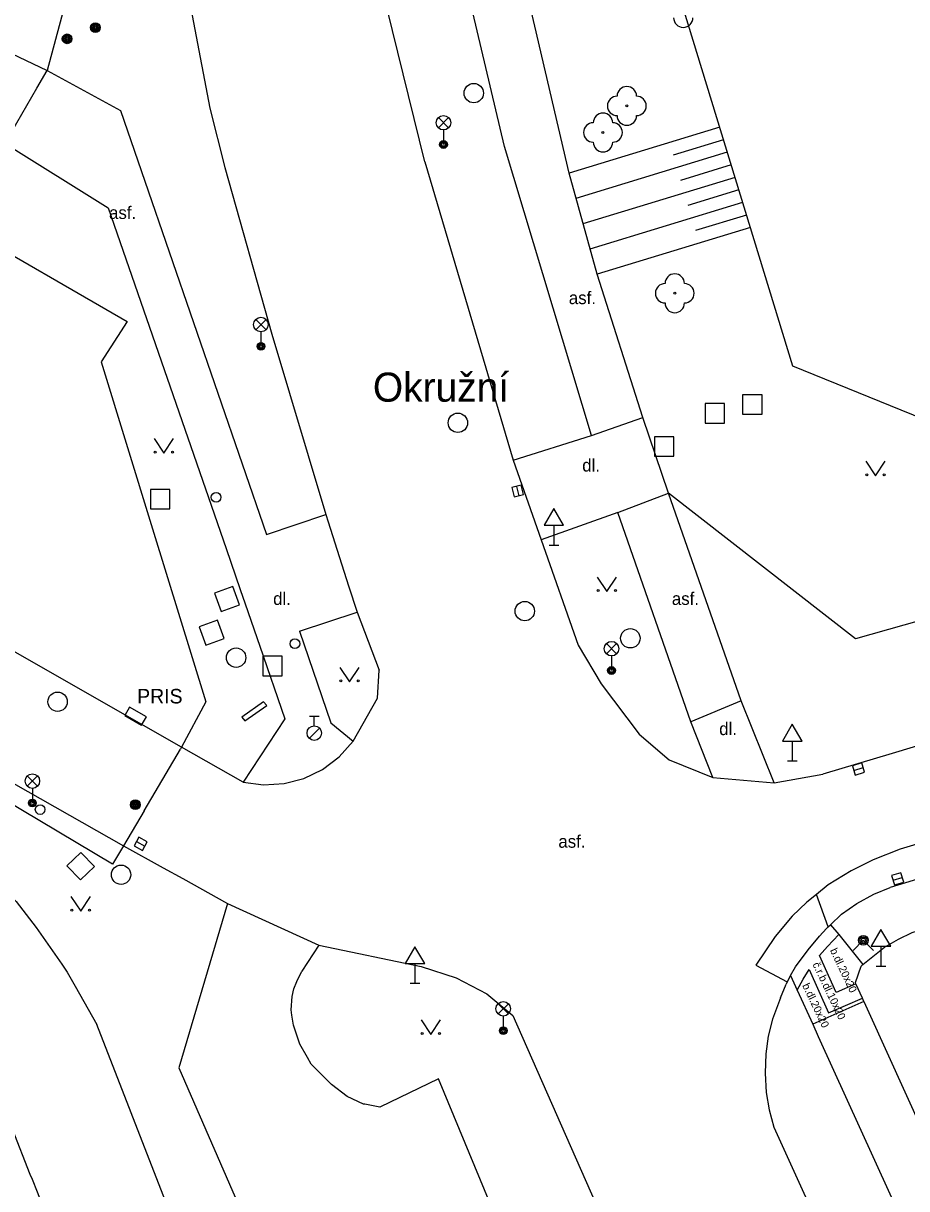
# Model space of a CAD drawing. Extents: x -598233 to -596890, y -1157848 to -1156431.
# Drawn here: x -597174.9 to -597129.4, y -1157268.7 to -1157208.6 of the extents above; entities that cross this region are included whole.
import ezdxf

# ---------------------------------------------------------------- set-up
doc = ezdxf.new("R2010")
doc.units = 0
for name, color, linetype in [('Level 10', 7, 'Continuous'), ('Level 11', 7, 'Continuous'), ('Level 14', 7, 'Continuous'), ('Level 15', 7, 'Continuous'), ('Level 22', 7, 'Continuous'), ('Level 24', 7, 'Continuous'), ('Level 25', 7, 'Continuous'), ('Level 26', 7, 'Continuous'), ('Level 27', 7, 'Continuous'), ('Level 28', 7, 'Continuous'), ('Level 31', 7, 'Continuous'), ('Level 33', 7, 'Continuous'), ('Level 34', 7, 'Continuous'), ('Level 36', 7, 'Continuous'), ('Level 40', 7, 'Continuous'), ('Level 41', 7, 'Continuous'), ('Level 49', 7, 'Continuous'), ('Level 7', 7, 'Continuous'), ('Level 8', 7, 'Continuous')]:
    doc.layers.add(name, color=color, linetype=linetype)

msp = doc.modelspace()

# ---------------------------------------------------------------- linework, layer by layer
at = {"layer": 'Level 10'}
for points in [[(-597170.6, -1157172.15), (-597170.19, -1157181.36), (-597170.1599, -1157181.92), (-597168.9699, -1157193.52), (-597166.99, -1157204.12), (-597165.31, -1157212.9699), (-597164.53, -1157216.04), (-597162.1, -1157224.63)], [(-597154.2199, -1157215.75), (-597157.01, -1157204.42), (-597159.5, -1157187.96), (-597160.33, -1157176.24)], [(-597248.1599, -1157202.65), (-597249.79, -1157205.54), (-597169.75, -1157251.01)], [(-597154.2199, -1157215.75), (-597149.67, -1157231.13)], [(-597166.76, -1157245.92), (-597177.04, -1157240.06), (-597185.97, -1157234.92), (-597186.64, -1157234.54), (-597183.07, -1157228.32), (-597197.6, -1157219.33)], [(-597162.1, -1157224.63), (-597159.33, -1157233.93)], [(-597044.97, -1157227.32), (-597065.86, -1157233.67), (-597081.73, -1157238.44), (-597101.15, -1157244.33), (-597121.44, -1157250.48), (-597130.24, -1157253.1599)], [(-597217.76, -1157229.42), (-597214.55, -1157230.07), (-597211.54, -1157231), (-597206.99, -1157232.83), (-597201.74, -1157235.23), (-597197.58, -1157237.36), (-597196.26, -1157238.06), (-597192.09, -1157240.42), (-597187.29, -1157243.54), (-597182.43, -1157247.07), (-597178.86, -1157250.03), (-597175.29, -1157253.88), (-597174.25, -1157255.2199), (-597172.94, -1157257.12), (-597172.6599, -1157257.53), (-597172.25, -1157258.25), (-597171.13, -1157260.23)], [(-597149.67, -1157231.13), (-597148.23, -1157235.23)], [(-597159.33, -1157233.93), (-597159.21, -1157234.31), (-597158.86, -1157235.38), (-597158.15, -1157237.6), (-597157.71, -1157238.9699)], [(-597148.23, -1157235.23), (-597146.31, -1157240.6599), (-597145.13, -1157242.65), (-597143.17, -1157245.25), (-597141.63, -1157246.57), (-597139.38, -1157247.49)], [(-597157.71, -1157238.9699), (-597156.58, -1157241.95)], [(-597157.9099, -1157245.62), (-597156.67, -1157243.39), (-597156.58, -1157241.95)], [(-597118.62, -1157242.77), (-597130.14, -1157246.25), (-597133.7, -1157247.32)], [(-597163.59, -1157247.7199), (-597166.76, -1157245.92)], [(-597163.59, -1157247.72), (-597162.54, -1157247.86), (-597161.48, -1157247.8), (-597160.46, -1157247.54), (-597159.49, -1157247.07), (-597158.63, -1157246.43), (-597157.91, -1157245.62)], [(-597139.38, -1157247.49), (-597136.2199, -1157247.76)], [(-597136.2199, -1157247.76), (-597133.7, -1157247.32)], [(-597169.75, -1157251.01), (-597167.71, -1157252.14), (-597166.7, -1157252.7), (-597164.39, -1157253.98)], [(-597133.31, -1157255.09), (-597132.75, -1157254.54), (-597131.95, -1157253.98), (-597131.07, -1157253.5), (-597130.24, -1157253.1599)], [(-597135.38, -1157257.69), (-597135.12, -1157257.25), (-597134.47, -1157256.37), (-597133.88, -1157255.67), (-597133.51, -1157255.27), (-597133.43, -1157255.19), (-597133.31, -1157255.09)], [(-597159.68, -1157256.13), (-597160.57, -1157257.47)], [(-597159.68, -1157256.13), (-597154.4099, -1157257.24), (-597152.61, -1157257.81), (-597151.02, -1157258.65), (-597149.69, -1157259.76)], [(-597160.2717, -1157261.9336), (-597160.665, -1157261.23), (-597160.997, -1157260.259), (-597161.0737, -1157259.7429), (-597161.115, -1157259.464), (-597161.052, -1157258.7837), (-597160.966, -1157258.38), (-597160.8202, -1157258.0098), (-597160.5687, -1157257.4652)], [(-597135.38, -1157257.69), (-597135.54, -1157258.02), (-597135.6, -1157258.14)], [(-597135.89, -1157258.85), (-597135.6, -1157258.14)], [(-597135.89, -1157258.85), (-597136.31, -1157259.94), (-597136.53, -1157260.83), (-597136.64, -1157261.74)], [(-597149.69, -1157259.76), (-597140.43, -1157280.76)], [(-597151.48, -1157310.84), (-597158.39, -1157293.05), (-597164.17, -1157278.14), (-597171.13, -1157260.23)], [(-597153.52, -1157263.03), (-597156.542, -1157264.478), (-597157.319, -1157264.3396), (-597157.39, -1157264.327), (-597158.217, -1157263.941), (-597159.04, -1157263.322), (-597160.086, -1157262.276), (-597160.2717, -1157261.9336)], [(-597136.64, -1157261.74), (-597136.68, -1157262.74), (-597136.62, -1157263.73), (-597136.47, -1157264.63), (-597136.23, -1157265.52)], [(-597150.78, -1157329.63), (-597151.09, -1157328.63), (-597152.34, -1157325.39), (-597152.71, -1157324.44), (-597156.89, -1157313.56), (-597164.2, -1157294.7), (-597164.59, -1157293.77), (-597166.75, -1157288.18), (-597167.1, -1157287.25), (-597169.68, -1157280.58), (-597174.19, -1157268.87), (-597174.45, -1157268.22), (-597174.56, -1157267.95), (-597176.4, -1157263.28), (-597176.78, -1157262.37)], [(-597136.23, -1157265.52), (-597129.42, -1157280.52), (-597122.2, -1157296.45), (-597108.92, -1157325.79)]]:
    msp.add_lwpolyline(points, dxfattribs=at)
at = {"layer": 'Level 11'}
for points in [[(-597142.99, -1157228.93), (-597145.34, -1157221.54), (-597146.79, -1157216.33), (-597150.87, -1157198.8), (-597152.75, -1157182.56), (-597152.93, -1157181.03), (-597153.05, -1157179.49), (-597153.1599, -1157177.95), (-597153.26, -1157176.4099), (-597153.32, -1157174.86), (-597153.43, -1157172.2199), (-597153.37, -1157166.57), (-597152.76, -1157154.82), (-597152.69, -1157153.5), (-597152.68, -1157153.37), (-597152.47, -1157152.2), (-597152.24, -1157150.9), (-597151.37, -1157145.96), (-597147.46, -1157131.15)], [(-597145.63, -1157229.86), (-597150.12, -1157214.96), (-597153.89, -1157198.93), (-597154.6704, -1157193.6215), (-597156.44, -1157175.88)], [(-597175.52, -1157210.15), (-597173.69, -1157211.03)], [(-597173.69, -1157211.03), (-597169.9, -1157213.09), (-597162.39, -1157234.96), (-597159.33, -1157233.93)], [(-597175.86, -1157214.79), (-597170.55, -1157218.11), (-597164.47, -1157235.68), (-597163.74, -1157237.8), (-597163.49, -1157238.53), (-597162.73, -1157240.72), (-597161.44, -1157244.4699), (-597163.59, -1157247.7199)], [(-597042.55, -1157225.13), (-597045.56, -1157225.85), (-597066.26, -1157232.11), (-597082.12, -1157236.77), (-597101.45, -1157242.72), (-597121.9, -1157248.83), (-597129.72, -1157251.19), (-597131.12, -1157251.73), (-597132.25, -1157252.3), (-597133.44, -1157253.03), (-597134.04, -1157253.52), (-597134.54, -1157253.92), (-597135.29, -1157254.64), (-597136.17, -1157255.68), (-597137.16, -1157257.16), (-597135.54, -1157258.02)], [(-597145.63, -1157229.86), (-597142.99, -1157228.93)], [(-597141.6599, -1157232.82), (-597142.99, -1157228.93)], [(-597149.67, -1157231.13), (-597145.63, -1157229.86)], [(-597144.28, -1157233.82), (-597141.6599, -1157232.82)], [(-597137.92, -1157243.54), (-597141.6599, -1157232.82)], [(-597144.28, -1157233.82), (-597148.23, -1157235.23)], [(-597140.51, -1157244.62), (-597144.28, -1157233.82)], [(-597160.68, -1157239.95), (-597157.71, -1157238.9699)], [(-597160.68, -1157239.95), (-597159.06, -1157244.67), (-597157.9099, -1157245.62)], [(-597162.53, -1157243.59), (-597163.6599, -1157244.37)], [(-597162.37, -1157243.78), (-597162.53, -1157243.59)], [(-597137.92, -1157243.54), (-597140.51, -1157244.62)], [(-597136.2199, -1157247.76), (-597137.92, -1157243.54)], [(-597163.5, -1157244.57), (-597162.37, -1157243.78)], [(-597163.6599, -1157244.37), (-597163.5, -1157244.57)], [(-597139.38, -1157247.49), (-597140.51, -1157244.62)], [(-597133.43, -1157255.19), (-597134.04, -1157253.52)], [(-597164.39, -1157253.98), (-597166.9, -1157262.46), (-597155.12, -1157289.53)], [(-597164.39, -1157253.98), (-597159.68, -1157256.13)], [(-597130.53, -1157256.24), (-597129.81, -1157255.83), (-597129.1, -1157255.48), (-597128.27, -1157255.2199), (-597123.94, -1157253.92)], [(-597132, -1157258.13), (-597133.02, -1157258.58), (-597133.88, -1157256.66), (-597133.47, -1157256.2), (-597132.89, -1157255.59)], [(-597133.31, -1157255.09), (-597132.89, -1157255.59)], [(-597132.89, -1157255.59), (-597131.65, -1157257.13)], [(-597131.65, -1157257.13), (-597130.53, -1157256.24)], [(-597135.03, -1157258.45), (-597134.72, -1157257.88), (-597134.41, -1157257.39), (-597133.41, -1157259.62), (-597131.67, -1157258.86)], [(-597131.59, -1157259.04), (-597131.67, -1157258.86), (-597132, -1157258.13), (-597132.03, -1157258.05), (-597131.73, -1157257.22), (-597131.65, -1157257.13)], [(-597135.38, -1157257.69), (-597135.03, -1157258.45), (-597134.22, -1157260.21)], [(-597131.59, -1157259.04), (-597134.22, -1157260.21)], [(-597131.59, -1157259.04), (-597131.34, -1157259.6)], [(-597131.34, -1157259.6), (-597122.14, -1157279.87), (-597113.71, -1157298.46)], [(-597134.22, -1157260.21), (-597133.95, -1157260.84)], [(-597133.95, -1157260.84), (-597125.94, -1157278.43)], [(-597155.12, -1157289.53), (-597144.44, -1157284.92), (-597153.52, -1157263.03)]]:
    msp.add_lwpolyline(points, dxfattribs=at)
at = {"layer": 'Level 14'}
for points in [[(-597135.26, -1157226.28), (-597140.9, -1157207.81)], [(-597127.38, -1157229.4699), (-597135.26, -1157226.28)], [(-597132.02, -1157240.34), (-597141.6599, -1157232.82)], [(-597120.23, -1157237.01), (-597132.02, -1157240.34)]]:
    msp.add_lwpolyline(points, dxfattribs=at)
at = {"layer": 'Level 15'}
for points in [[(-597139.02, -1157213.96), (-597146.79, -1157216.33)], [(-597138.82, -1157214.61), (-597141.42, -1157215.4)], [(-597138.63, -1157215.25), (-597146.44, -1157217.64)], [(-597138.43, -1157215.9), (-597141.04, -1157216.7)], [(-597138.23, -1157216.55), (-597146.08, -1157218.94)], [(-597138.04, -1157217.19), (-597140.6599, -1157217.99)], [(-597137.84, -1157217.84), (-597145.71, -1157220.24)], [(-597137.64, -1157218.49), (-597140.27, -1157219.29)], [(-597137.44, -1157219.13), (-597145.34, -1157221.54)]]:
    msp.add_lwpolyline(points, dxfattribs=at)
at = {"layer": 'Level 22'}
for centre in [(-597143.81, -1157212.86), (-597145.04, -1157214.23), (-597141.34, -1157222.52)]:
    msp.add_circle(centre, 0.05, dxfattribs=at)
for centre, start, end in [((-597140.9, -1157208.31), 180, 0), ((-597144.31, -1157212.86), 90, 270), ((-597143.81, -1157212.36), 0, 180), ((-597143.31, -1157212.86), 270, 90), ((-597145.04, -1157213.73), 0, 180), ((-597143.81, -1157213.36), 180, 0), ((-597145.54, -1157214.23), 90, 270), ((-597144.54, -1157214.23), 270, 90), ((-597145.04, -1157214.73), 180, 0), ((-597141.34, -1157222.02), 0, 180), ((-597141.84, -1157222.52), 90, 270), ((-597140.84, -1157222.52), 270, 90), ((-597141.34, -1157223.02), 180, 0)]:
    msp.add_arc(centre, 0.5, start, end, dxfattribs=at)
at = {"layer": 'Level 24'}
msp.add_lwpolyline([(-597169.6879, -1157244.2853), (-597168.823, -1157244.7872), (-597168.5721, -1157244.3547), (-597169.437, -1157243.8528)], close=True, dxfattribs=at)
at = {"layer": 'Level 25'}
for centre, radius in [((-597171.2, -1157208.82), 0.25), ((-597171.2, -1157208.82), 0.2), ((-597171.2, -1157208.82), 0.15), ((-597171.2, -1157208.82), 0.1), ((-597171.2, -1157208.82), 0.05), ((-597172.6599, -1157209.4), 0.25), ((-597172.6599, -1157209.4), 0.2), ((-597172.6599, -1157209.4), 0.15), ((-597172.6599, -1157209.4), 0.1), ((-597172.6599, -1157209.4), 0.05), ((-597169.14, -1157248.89), 0.25), ((-597169.14, -1157248.89), 0.2), ((-597169.14, -1157248.89), 0.15), ((-597169.14, -1157248.89), 0.1), ((-597169.14, -1157248.89), 0.05)]:
    msp.add_circle(centre, radius, dxfattribs=at)
at = {"layer": 'Level 26'}
for points in [[(-597137.84, -1157228.76), (-597136.84, -1157228.76), (-597136.84, -1157227.76), (-597137.84, -1157227.76)], [(-597139.78, -1157229.21), (-597138.78, -1157229.21), (-597138.78, -1157228.21), (-597139.78, -1157228.21)], [(-597142.38, -1157230.92), (-597141.38, -1157230.92), (-597141.38, -1157229.92), (-597142.38, -1157229.92)], [(-597168.37, -1157233.64), (-597167.37, -1157233.64), (-597167.37, -1157232.64), (-597168.37, -1157232.64)], [(-597165.0621, -1157237.9837), (-597164.7163, -1157238.9221), (-597163.7779, -1157238.5763), (-597164.1237, -1157237.6379)], [(-597165.8521, -1157239.7237), (-597165.5063, -1157240.6621), (-597164.5679, -1157240.3163), (-597164.9137, -1157239.3779)], [(-597162.58, -1157242.24), (-597161.58, -1157242.24), (-597161.58, -1157241.24), (-597162.58, -1157241.24)], [(-597172.667, -1157252.0488), (-597171.9712, -1157252.767), (-597171.253, -1157252.0712), (-597171.9488, -1157251.353)]]:
    msp.add_lwpolyline(points, close=True, dxfattribs=at)
at = {"layer": 'Level 27'}
for p, q in [((-597149.5019, -1157232.4777), (-597149.3781, -1157232.9621)), ((-597132.1098, -1157247.1206), (-597131.6302, -1157246.9794)), ((-597169.0897, -1157250.7906), (-597168.6503, -1157251.0292)), ((-597130.0903, -1157252.789), (-597129.6097, -1157252.6508))]:
    msp.add_line(p, q, dxfattribs=at)
for points in [[(-597149.7441, -1157232.5396), (-597149.6203, -1157233.024), (-597149.1359, -1157232.9002), (-597149.2597, -1157232.4158)], [(-597132.0392, -1157247.3604), (-597131.5596, -1157247.2192), (-597131.7008, -1157246.7396), (-597132.1804, -1157246.8808)], [(-597169.209, -1157251.0103), (-597168.7696, -1157251.2489), (-597168.531, -1157250.8095), (-597168.9704, -1157250.5709)], [(-597130.0211, -1157253.0293), (-597129.5406, -1157252.891), (-597129.6789, -1157252.4105), (-597130.1594, -1157252.5488)]]:
    msp.add_lwpolyline(points, close=True, dxfattribs=at)
for centre in [(-597151.7, -1157212.2), (-597152.52, -1157229.2), (-597149.07, -1157238.9099), (-597143.63, -1157240.31), (-597163.95, -1157241.31), (-597173.15, -1157243.58), (-597169.88, -1157252.5)]:
    msp.add_circle(centre, 0.5, dxfattribs=at)
at = {"layer": 'Level 28'}
for p, q in [((-597160.17, -1157244.325), (-597159.67, -1157244.325)), ((-597159.92, -1157244.825), (-597159.92, -1157244.325)), ((-597160.178, -1157245.472), (-597159.648, -1157244.942))]:
    msp.add_line(p, q, dxfattribs=at)
for centre, radius in [((-597164.98, -1157233.04), 0.25), ((-597160.92, -1157240.59), 0.25), ((-597159.92, -1157245.2), 0.375), ((-597174.05, -1157249.14), 0.25)]:
    msp.add_circle(centre, radius, dxfattribs=at)
at = {"layer": 'Level 31'}
msp.add_lwpolyline([(-597132.15, -1157256.41), (-597131.62, -1157255.88), (-597131.09, -1157256.41)], dxfattribs=at)
for radius in [0.25, 0.18, 0.11]:
    msp.add_circle((-597131.62, -1157255.88), radius, dxfattribs=at)
at = {"layer": 'Level 33'}
for p, q in [((-597153.525, -1157213.99), (-597152.995, -1157213.46)), ((-597153.525, -1157213.46), (-597152.995, -1157213.99)), ((-597153.26, -1157214.1), (-597153.26, -1157214.85)), ((-597162.935, -1157224.4), (-597162.405, -1157223.87)), ((-597162.935, -1157223.87), (-597162.405, -1157224.4)), ((-597162.67, -1157224.51), (-597162.67, -1157225.26)), ((-597144.865, -1157241.1099), (-597144.335, -1157240.5799)), ((-597144.865, -1157240.5799), (-597144.335, -1157241.1099)), ((-597144.6, -1157241.2199), (-597144.6, -1157241.9699)), ((-597174.715, -1157247.94), (-597174.185, -1157247.41)), ((-597174.715, -1157247.41), (-597174.185, -1157247.94)), ((-597174.45, -1157248.05), (-597174.45, -1157248.8)), ((-597150.445, -1157259.68), (-597149.915, -1157259.15)), ((-597150.445, -1157259.15), (-597149.915, -1157259.68)), ((-597150.18, -1157259.79), (-597150.18, -1157260.54))]:
    msp.add_line(p, q, dxfattribs=at)
for centre, radius in [((-597153.26, -1157213.725), 0.375), ((-597153.26, -1157214.85), 0.2), ((-597153.26, -1157214.85), 0.1445), ((-597153.26, -1157214.85), 0.0876), ((-597162.67, -1157224.135), 0.375), ((-597162.67, -1157225.26), 0.2), ((-597162.67, -1157225.26), 0.1445), ((-597162.67, -1157225.26), 0.0876), ((-597144.6, -1157240.8449), 0.375), ((-597144.6, -1157241.9699), 0.2), ((-597144.6, -1157241.9699), 0.1445), ((-597144.6, -1157241.9699), 0.0876), ((-597174.45, -1157247.675), 0.375), ((-597174.45, -1157248.8), 0.2), ((-597174.45, -1157248.8), 0.1445), ((-597174.45, -1157248.8), 0.0876), ((-597150.18, -1157259.415), 0.375), ((-597150.18, -1157260.54), 0.2), ((-597150.18, -1157260.54), 0.1445), ((-597150.18, -1157260.54), 0.0876)]:
    msp.add_circle(centre, radius, dxfattribs=at)
at = {"layer": 'Level 34'}
for p, q in [((-597147.57, -1157234.482), (-597147.57, -1157235.5)), ((-597147.82, -1157235.5), (-597147.32, -1157235.5)), ((-597135.28, -1157245.612), (-597135.28, -1157246.63)), ((-597135.53, -1157246.63), (-597135.03, -1157246.63)), ((-597130.71, -1157256.192), (-597130.71, -1157257.21)), ((-597154.73, -1157257.082), (-597154.73, -1157258.1)), ((-597130.96, -1157257.21), (-597130.46, -1157257.21)), ((-597154.98, -1157258.1), (-597154.48, -1157258.1))]:
    msp.add_line(p, q, dxfattribs=at)
for points in [[(-597148.07, -1157234.482), (-597147.07, -1157234.482), (-597147.57, -1157233.616)], [(-597135.78, -1157245.612), (-597134.78, -1157245.612), (-597135.28, -1157244.746)], [(-597131.21, -1157256.192), (-597130.21, -1157256.192), (-597130.71, -1157255.326)], [(-597155.23, -1157257.082), (-597154.23, -1157257.082), (-597154.73, -1157256.216)]]:
    msp.add_lwpolyline(points, close=True, dxfattribs=at)
at = {"layer": 'Level 36'}
for points in [[(-597168.17, -1157230.01), (-597167.67, -1157230.76), (-597167.17, -1157230.01)], [(-597131.49, -1157231.18), (-597130.99, -1157231.93), (-597130.49, -1157231.18)], [(-597145.34, -1157237.15), (-597144.84, -1157237.9), (-597144.34, -1157237.15)], [(-597158.6, -1157241.81), (-597158.1, -1157242.56), (-597157.6, -1157241.81)], [(-597172.46, -1157253.63), (-597171.96, -1157254.38), (-597171.46, -1157253.63)], [(-597154.4099, -1157259.99), (-597153.9099, -1157260.74), (-597153.4099, -1157259.99)]]:
    msp.add_lwpolyline(points, dxfattribs=at)
for centre in [(-597168.1202, -1157230.7098), (-597167.2208, -1157230.7098), (-597131.4402, -1157231.8798), (-597130.5408, -1157231.8798), (-597145.2902, -1157237.8498), (-597144.3908, -1157237.8498), (-597158.5502, -1157242.5098), (-597157.6508, -1157242.5098), (-597172.4102, -1157254.3298), (-597171.5108, -1157254.3298), (-597154.3601, -1157260.6898), (-597153.4607, -1157260.6898)]:
    msp.add_circle(centre, 0.05, dxfattribs=at)
at = {"layer": 'Level 7'}
for points in [[(-597170.4699, -1157181.23), (-597169.7, -1157196.18), (-597173.69, -1157211.03)], [(-597178.25, -1157218.96), (-597169.56, -1157223.98), (-597170.9, -1157226.06), (-597168.26, -1157234.66), (-597165.51, -1157243.59), (-597166.76, -1157245.92)], [(-597166.76, -1157245.92), (-597166.82, -1157246.03)], [(-597169.75, -1157251.01), (-597170.32, -1157251.96), (-597179.7, -1157246.37)], [(-597168.68, -1157249.21), (-597169.75, -1157251.01)]]:
    msp.add_lwpolyline(points, dxfattribs=at)
at = {"layer": 'Level 8'}
for points in [[(-597174.2199, -1157211.94), (-597173.69, -1157211.03)], [(-597175.76, -1157214.62), (-597174.2199, -1157211.94)], [(-597168.68, -1157249.21), (-597166.82, -1157246.03)]]:
    msp.add_lwpolyline(points, dxfattribs=at)

# ---------------------------------------------------------------- texts
at = {"layer": 'Level 40'}
for s, p in [('asf.', (-597170.5, -1157218.69)), ('asf.', (-597146.8, -1157223.08)), ('dl.', (-597146.11, -1157231.71)), ('dl.', (-597162.04, -1157238.59)), ('asf.', (-597141.49, -1157238.59)), ('dl.', (-597139.05, -1157245.3)), ('asf.', (-597147.34, -1157251.11))]:
    msp.add_text(s, height=0.65, dxfattribs=at).set_placement(p)
for s, height, p in [('b.dl.20x20', 0.4, (-597133.35, -1157256.4)), ('č.r.b.dl.10x20', 0.399996, (-597134.25, -1157257.12)), ('b.dl.20x20', 0.4, (-597134.78, -1157258.21))]:
    msp.add_text(s, height=height, rotation=295.417302, dxfattribs=at).set_placement(p)
at = {"layer": 'Level 41'}
msp.add_text('PRIS', height=0.75, dxfattribs=at).set_placement((-597169.05, -1157243.67))
at = {"layer": 'Level 49'}
msp.add_text('Okružní', height=1.5, dxfattribs=at).set_placement((-597156.9, -1157228.11))

doc.saveas('drawing.dxf')
